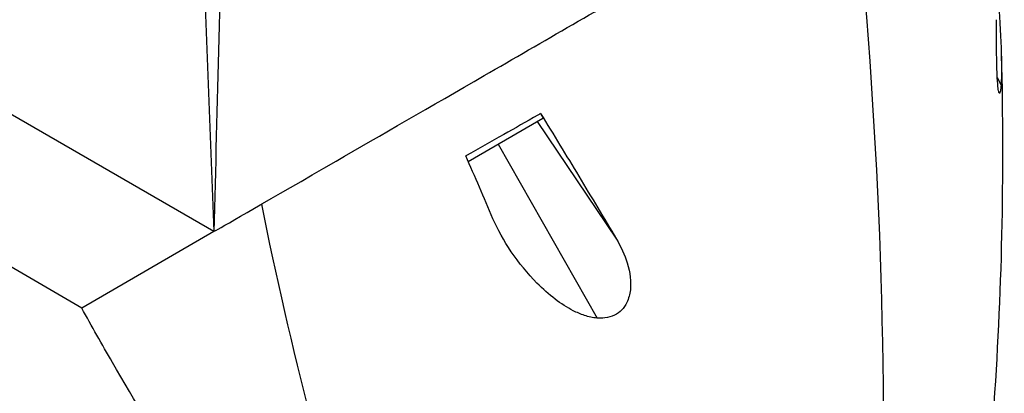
# Model space of a CAD drawing. Header units: millimetres. Extents: x 0 to 7374, y 0 to 4200.
# Tile 645 of 656: x 4693 to 4800, y 3522 to 3562. Entities that reach past the tile are written whole.
import ezdxf

# ---------------------------------------------------------------- set-up
doc = ezdxf.new("R2010")
doc.units = ezdxf.units.MM
doc.header["$LTSCALE"] = 0.2
doc.layers.add('01_Object Line', color=4, linetype='Continuous')

# ---------------------------------------------------------------- blocks, each defined once
blk = doc.blocks.new('A$C90bc888d')
for p, q in [((208.95, 1765.27), (210.73, 1719.76)), ((210.73, 1719.76), (173.96, 1740.99)), ((295.74, 1736.49), (296.15, 1735.67)), ((238.33, 1727.38), (246.44, 1732.06)), ((245.82, 1731.7), (254.41, 1718.95)), ((241.58, 1729.26), (252.32, 1710.38)), ((210.73, 1719.76), (196.38, 1711.47)), ((210.93, 1719.88), (210.73, 1719.76)), ((196.38, 1711.47), (184.11, 1718.56))]:
    blk.add_line(p, q)
for centre, major_axis, ratio, start_param, end_param in [((196.59, 1767.93), (-24.37, -42.22), 0.57735, 3.933072, 6.283185), ((210.81, 1759.1), (24.43, -204.79), 0.333821, 1.161074, 1.534251), ((564.83, 1310.22), (-341.02, 505.26), 0.091528, 0.522182, 0.52404), ((241.3, 1709.75), (-35.57, 84.27), 0.045941, 4.828832, 4.911047), ((208.61, 1760.99), (24.37, 42.22), 0.57735, 3.990655, 3.990689), ((236.4, 1708.1), (20.45, -82.39), 0.198161, 4.484876, 5.050915), ((208.61, 1760.99), (24.37, 42.22), 0.57735, 3.985548, 3.985582)]:
    blk.add_ellipse(centre, major_axis=major_axis, ratio=ratio, start_param=start_param, end_param=end_param)
for points in [[(211.85, 1763.68), (211.65, 1755.84), (211.45, 1748.18), (211.26, 1740.72)], [(211.26, 1740.72), (211.07, 1733.56), (210.9, 1726.57), (210.73, 1719.76)], [(296.18, 1738.87), (296.51, 1725.91), (296.23, 1712.88), (295.29, 1699.87)]]:
    blk.add_open_spline(points, degree=3)
for points, knots in [([(210.93, 1719.88), (212.03, 1720.51), (216.72, 1723.22), (228.85, 1730.22), (234.25, 1733.34), (246.49, 1740.41), (252.95, 1744.14), (263.68, 1750.33), (268.29, 1752.99), (275.29, 1757.04), (277.78, 1758.47), (280.06, 1759.79)], [-9.432798, -9.432798, -9.432798, -9.432798, -6.576721, -6.576721, -4.673593, -4.673593, -2.561903, -2.561903, -0.968932, -0.968932, -0.000001, -0.000001, -0.000001, -0.000001]), ([(295.65, 1747.27), (295.77, 1745.89), (295.89, 1744.48), (296.1, 1741.16), (296.18, 1739.4), (296.2, 1737.57), (296.2, 1737.15), (296.19, 1736.36), (296.17, 1735.98), (296.15, 1735.67)], [-1.055235, -1.055235, -1.055235, -1.055235, -0.736759, -0.736759, -0.278482, -0.278482, -0.140582, -0.140582, -0.000001, -0.000001, -0.000001, -0.000001]), ([(296.15, 1735.67), (296.14, 1735.47), (296.12, 1735.3), (296.08, 1734.97), (296.05, 1734.85), (295.98, 1734.77), (295.95, 1734.8), (295.89, 1734.97), (295.86, 1735.12), (295.8, 1735.6), (295.77, 1736), (295.7, 1737.21), (295.68, 1738.25), (295.66, 1740.54), (295.67, 1741.65), (295.67, 1742.76)], [-1.482191, -1.482191, -1.482191, -1.482191, -1.371443, -1.371443, -1.226736, -1.226736, -1.098203, -1.098203, -0.956654, -0.956654, -0.739767, -0.739767, -0.3377, -0.3377, -0.000001, -0.000001, -0.000001, -0.000001]), ([(246.19, 1732.58), (246.09, 1732.52), (245.99, 1732.46), (245.88, 1732.4), (244.63, 1731.69), (243.39, 1730.99), (242.18, 1730.3), (240.8, 1729.53), (239.45, 1728.76), (238.13, 1728.01), (238.11, 1728), (238.09, 1727.99), (238.07, 1727.98)], [-0.08449, -0.08449, -0.08449, -0.08449, 0.288975, 0.288975, 0.288975, 4.81092, 4.81092, 4.81092, 9.914108, 9.914108, 9.914108, 9.98083, 9.98083, 9.98083, 9.98083]), ([(246.19, 1732.58), (247.59, 1730.29), (248.97, 1728.02), (251.71, 1723.48), (253.07, 1721.2), (254.41, 1718.95)], [0.000002, 0.000002, 0.000002, 0.000002, 0.898015, 0.898015, 1.819203, 1.819203, 1.819203, 1.819203]), ([(252.32, 1710.38), (251.85, 1710.42), (251.39, 1710.52), (250.53, 1710.81), (250.12, 1710.98), (248.42, 1711.85), (247.07, 1712.89), (243.74, 1716.25), (242.01, 1718.84), (241.01, 1721.16)], [-1.712711, -1.712711, -1.712711, -1.712711, -1.549377, -1.549377, -1.389159, -1.389159, -0.856328, -0.856328, -0.000001, -0.000001, -0.000001, -0.000001]), ([(254.41, 1718.95), (254.9, 1718.13), (255.31, 1717.26), (255.91, 1715.3), (256.02, 1714.31), (255.87, 1712.98), (255.75, 1712.5), (255.39, 1711.77), (255.21, 1711.49), (254.76, 1711.03), (254.51, 1710.84), (253.89, 1710.54), (253.54, 1710.44), (252.88, 1710.36), (252.6, 1710.35), (252.32, 1710.38)], [-1.144781, -1.144781, -1.144781, -1.144781, -0.883668, -0.883668, -0.573386, -0.573386, -0.405968, -0.405968, -0.296769, -0.296769, -0.197516, -0.197516, -0.085524, -0.085524, -0.000001, -0.000001, -0.000001, -0.000001]), ([(211.45, 1685.96), (210.86, 1686.93), (210.28, 1687.9), (208.85, 1690.25), (208.01, 1691.64), (204.65, 1697.19), (202.15, 1701.36), (198.58, 1707.53), (197.47, 1709.5), (196.38, 1711.47)], [0, 0, 0, 0, 0.339703, 0.339703, 0.826237, 0.826237, 2.286382, 2.286382, 2.964045, 2.964045, 2.964045, 2.964045])]:
    blk.add_open_spline(points, degree=3, knots=knots)

msp = doc.modelspace()

# ---------------------------------------------------------------- block references
at = {"layer": '01_Object Line'}
msp.add_blockref('A$C90bc888d', (4503.2, 1819.544), dxfattribs=at)

doc.saveas('drawing.dxf')
